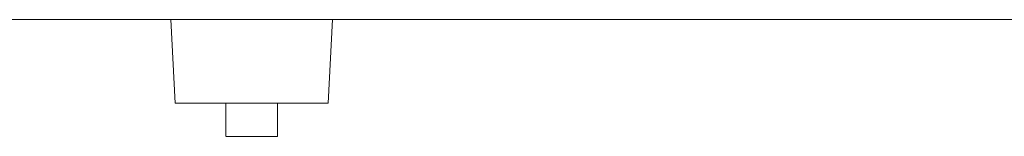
# Model space of a CAD drawing. Header units: millimetres. Extents: x -33711 to 544341, y -222428 to 596511.
# Tile 446 of 656: x 388176 to 388765, y -4969 to -4899. Entities that reach past the tile are written whole.
import ezdxf

# ---------------------------------------------------------------- set-up
doc = ezdxf.new("R2010")
doc.units = ezdxf.units.MM
doc.linetypes.add('XKITLINE00', pattern=[0])

msp = doc.modelspace()

# ---------------------------------------------------------------- linework, layer by layer
at = {"linetype": 'XKITLINE00', "lineweight": 0}
for p, q in [((391666.50538, -4898.89791), (387824.99556, -4898.89791)), ((388266.06755, -4898.89791), (388268.68777, -4948.89793)), ((388360.30249, -4948.89793), (388362.92319, -4898.89791)), ((388268.68777, -4948.89793), (388360.30249, -4948.89793)), ((388298.99504, -4968.89794), (388298.99504, -4948.89796)), ((388329.99518, -4968.89794), (388329.99518, -4948.89796)), ((388329.9952, -4968.89792), (388299.20248, -4968.89792)), ((388329.78348, -4968.89792), (388329.9952, -4968.89792))]:
    msp.add_line(p, q, dxfattribs=at)

doc.saveas('drawing.dxf')
